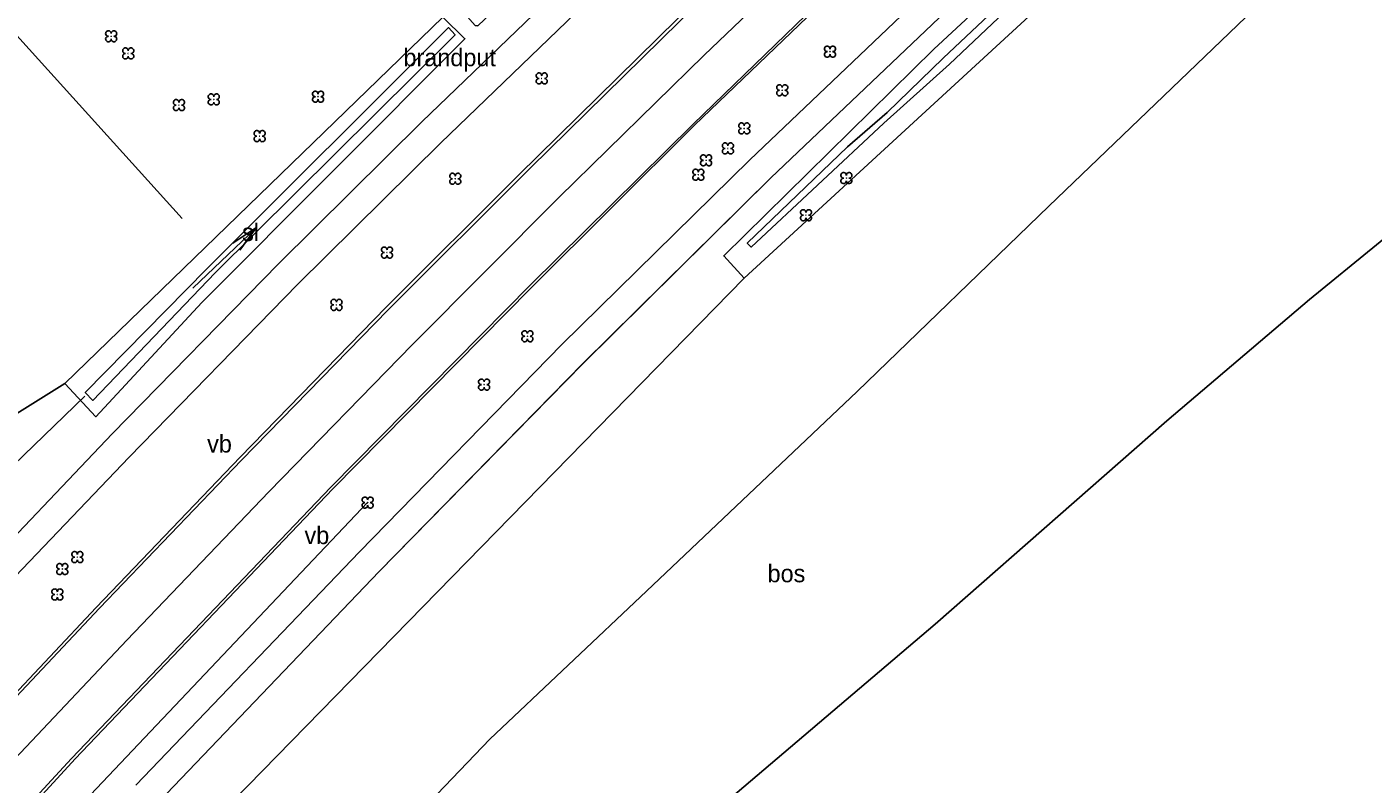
# Model space of a CAD drawing. Extents: x 154825 to 158680, y 370717 to 378075.
# Drawn here: x 157815 to 157891.9, y 372312.7 to 372355.9 of the extents above; entities that cross this region are included whole.
import ezdxf

# ---------------------------------------------------------------- set-up
doc = ezdxf.new("R2010")
doc.units = 0
for name, color, linetype in [('boom', 7, 'Continuous'), ('bos(vs)', 7, 'Continuous'), ('brandput', 7, 'Continuous'), ('breuklijn', 7, 'Continuous'), ('cultuurscheiding', 7, 'Continuous'), ('deelstreep(3-9)', 7, 'Continuous'), ('duiker lijn', 7, 'Continuous'), ('hoogteverschillijn', 7, 'Continuous'), ('insteek sloot', 7, 'Continuous'), ('kantstreep', 7, 'Continuous'), ('maaiveldlijn algemeen - gesloten verharding', 7, 'Continuous'), ('Sloot bodem', 7, 'Continuous'), ('sloot(vs)', 7, 'Continuous'), ('stroomrichting  watergangen', 7, 'Continuous'), ('verkeersb_z kabel', 7, 'Continuous'), ('vlak_Bos', 7, 'Continuous'), ('vlak_Grazige_vegetatie', 7, 'Continuous')]:
    doc.layers.add(name, color=color, linetype=linetype)

msp = doc.modelspace()

# ---------------------------------------------------------------- linework, layer by layer
at = {"layer": 'boom'}
msp.add_lwpolyline([(157785.229, 372275.253), (157802.363, 372294.583), (157815.89, 372309.156), (157834.474, 372328.75)], dxfattribs=at)
for centre in [(157819.827, 372355.371), (157860.884, 372354.493), (157820.799, 372354.389), (157844.419, 372352.963), (157858.153, 372352.289), (157823.698, 372351.441), (157825.688, 372351.766), (157831.643, 372351.921), (157855.984, 372350.11), (157828.305, 372349.669), (157853.807, 372348.287), (157855.049, 372348.966), (157839.478, 372347.237), (157853.362, 372347.466), (157861.818, 372347.275), (157859.514, 372345.157), (157835.582, 372343.026), (157832.696, 372340.039), (157843.601, 372338.246), (157841.129, 372335.486), (157834.474, 372328.75), (157817.894, 372325.638), (157817.034, 372324.956), (157816.752, 372323.504)]:
    msp.add_circle(centre, 0.006, dxfattribs=at)
for centre, start, end in [((157819.669, 372355.529), 357.07502, 272.92498), ((157819.669, 372355.213), 87.07502, 2.92498), ((157819.985, 372355.529), 267.07502, 182.92498), ((157819.985, 372355.213), 177.07502, 92.92498), ((157820.641, 372354.547), 357.07502, 272.92498), ((157820.957, 372354.547), 267.07502, 182.92498), ((157860.726, 372354.651), 357.07502, 272.92498), ((157860.726, 372354.335), 87.07502, 2.92498), ((157861.042, 372354.651), 267.07502, 182.92498), ((157861.042, 372354.335), 177.07502, 92.92498), ((157820.641, 372354.231), 87.07502, 2.92498), ((157820.957, 372354.231), 177.07502, 92.92498), ((157844.26, 372353.122), 357.07502, 272.92498), ((157844.26, 372352.805), 87.07502, 2.92498), ((157844.577, 372353.122), 267.07502, 182.92498), ((157844.577, 372352.805), 177.07502, 92.92498), ((157831.485, 372352.079), 357.07502, 272.92498), ((157831.801, 372352.079), 267.07502, 182.92498), ((157857.995, 372352.447), 357.07502, 272.92498), ((157857.995, 372352.131), 87.07502, 2.92498), ((157858.312, 372352.447), 267.07502, 182.92498), ((157858.312, 372352.131), 177.07502, 92.92498), ((157823.539, 372351.599), 357.07502, 272.92498), ((157823.539, 372351.283), 87.07502, 2.92498), ((157823.856, 372351.599), 267.07502, 182.92498), ((157823.856, 372351.283), 177.07502, 92.92498), ((157825.53, 372351.924), 357.07502, 272.92498), ((157825.53, 372351.607), 87.07502, 2.92498), ((157825.846, 372351.924), 267.07502, 182.92498), ((157825.846, 372351.607), 177.07502, 92.92498), ((157831.485, 372351.763), 87.07502, 2.92498), ((157831.801, 372351.763), 177.07502, 92.92498), ((157828.147, 372349.827), 357.07502, 272.92498), ((157828.463, 372349.827), 267.07502, 182.92498), ((157855.826, 372350.268), 357.07502, 272.92498), ((157855.826, 372349.952), 87.07502, 2.92498), ((157856.142, 372350.268), 267.07502, 182.92498), ((157856.142, 372349.952), 177.07502, 92.92498), ((157828.147, 372349.511), 87.07502, 2.92498), ((157828.463, 372349.511), 177.07502, 92.92498), ((157854.891, 372349.124), 357.07502, 272.92498), ((157855.207, 372349.124), 267.07502, 182.92498), ((157853.648, 372348.446), 357.07502, 272.92498), ((157853.648, 372348.129), 87.07502, 2.92498), ((157853.965, 372348.446), 267.07502, 182.92498), ((157853.965, 372348.129), 177.07502, 92.92498), ((157854.891, 372348.808), 87.07502, 2.92498), ((157855.207, 372348.808), 177.07502, 92.92498), ((157839.32, 372347.395), 357.07502, 272.92498), ((157839.637, 372347.395), 267.07502, 182.92498), ((157853.204, 372347.624), 357.07502, 272.92498), ((157853.52, 372347.624), 267.07502, 182.92498), ((157861.66, 372347.433), 357.07502, 272.92498), ((157861.976, 372347.433), 267.07502, 182.92498), ((157839.32, 372347.079), 87.07502, 2.92498), ((157839.637, 372347.079), 177.07502, 92.92498), ((157853.204, 372347.308), 87.07502, 2.92498), ((157853.52, 372347.308), 177.07502, 92.92498), ((157861.66, 372347.117), 87.07502, 2.92498), ((157861.976, 372347.117), 177.07502, 92.92498), ((157859.356, 372345.315), 357.07502, 272.92498), ((157859.672, 372345.315), 267.07502, 182.92498), ((157859.356, 372344.999), 87.07502, 2.92498), ((157859.672, 372344.999), 177.07502, 92.92498), ((157835.424, 372343.184), 357.07502, 272.92498), ((157835.424, 372342.868), 87.07502, 2.92498), ((157835.74, 372343.184), 267.07502, 182.92498), ((157835.74, 372342.868), 177.07502, 92.92498), ((157832.538, 372340.197), 357.07502, 272.92498), ((157832.538, 372339.881), 87.07502, 2.92498), ((157832.854, 372340.197), 267.07502, 182.92498), ((157832.854, 372339.881), 177.07502, 92.92498), ((157843.442, 372338.404), 357.07502, 272.92498), ((157843.759, 372338.404), 267.07502, 182.92498), ((157843.442, 372338.088), 87.07502, 2.92498), ((157843.759, 372338.088), 177.07502, 92.92498), ((157840.971, 372335.644), 357.07502, 272.92498), ((157840.971, 372335.328), 87.07502, 2.92498), ((157841.287, 372335.644), 267.07502, 182.92498), ((157841.287, 372335.328), 177.07502, 92.92498), ((157834.316, 372328.908), 357.07502, 272.92498), ((157834.632, 372328.908), 267.07502, 182.92498), ((157834.316, 372328.592), 87.07502, 2.92498), ((157834.632, 372328.592), 177.07502, 92.92498), ((157817.736, 372325.796), 357.07502, 272.92498), ((157818.052, 372325.796), 267.07502, 182.92498), ((157816.876, 372325.114), 357.07502, 272.92498), ((157817.192, 372325.114), 267.07502, 182.92498), ((157817.736, 372325.479), 87.07502, 2.92498), ((157818.052, 372325.479), 177.07502, 92.92498), ((157816.876, 372324.797), 87.07502, 2.92498), ((157817.192, 372324.797), 177.07502, 92.92498), ((157816.594, 372323.662), 357.07502, 272.92498), ((157816.91, 372323.662), 267.07502, 182.92498), ((157816.594, 372323.346), 87.07502, 2.92498), ((157816.91, 372323.346), 177.07502, 92.92498)]:
    msp.add_arc(centre, 0.158, start, end, dxfattribs=at)
at = {"layer": 'breuklijn'}
msp.add_lwpolyline([(157830.478, 372415.99), (157827.215, 372419.105), (157820.12, 372410.904), (157810.997, 372400.032), (157803.224, 372390.325), (157808.045, 372384.929), (157800.822, 372372.951), (157810.301, 372359.976), (157823.877, 372344.965)], dxfattribs=at)
at = {"layer": 'cultuurscheiding'}
msp.add_lwpolyline([(157823.469, 372308.313), (157855.979, 372341.57)], dxfattribs=at)
at = {"layer": 'deelstreep(3-9)'}
msp.add_lwpolyline([(157689.404, 372161.358), (157702.431, 372177.915), (157710.42, 372188.062), (157722.954, 372204.038), (157737.515, 372222.549), (157750.689, 372239.213), (157759.309, 372250.214), (157766.671, 372259.372), (157773.989, 372268.31), (157781.585, 372277.422), (157789.169, 372286.323), (157796.869, 372295.059), (157804.684, 372303.707), (157812.707, 372312.429), (157820.73, 372320.905), (157828.822, 372329.361), (157837.045, 372337.782), (157845.417, 372346.181), (157853.693, 372354.287), (157870.46, 372370.319), (157887.629, 372386.494), (157889.895, 372388.631), (157900.572, 372398.728)], dxfattribs=at)
at = {"layer": 'duiker lijn'}
msp.add_lwpolyline([(157818.321, 372334.83), (157813.653, 372330.32)], dxfattribs=at)
at = {"layer": 'hoogteverschillijn'}
msp.add_lwpolyline([(157831.99, 372305.37), (157841.46, 372315.24), (157850.4, 372323.7), (157862.43, 372335.09), (157873.38, 372345.67), (157884.64, 372356.47), (157893.47, 372365.39), (157904.41, 372353.64), (157895.93, 372346.59), (157888.27, 372340.34), (157880.12, 372333.42), (157866.89, 372321.81), (157853.16, 372310.14), (157845.45, 372303.93), (157839.81, 372299.03)], dxfattribs=at)
at = {"layer": 'insteek sloot'}
for points in [[(157866.822, 372354.637), (157878.448, 372365.424), (157888.405, 372374.884), (157888.565, 372374.807), (157889.476, 372373.802)], [(157889.476, 372373.802), (157887.098, 372371.174), (157872.971, 372357.159), (157855.979, 372341.57)], [(157838.765, 372356.466), (157840.027, 372355.231), (157824.998, 372340.169), (157818.956, 372333.653), (157817.188, 372335.548), (157838.765, 372356.466)], [(157855.979, 372341.57), (157854.818, 372342.837), (157866.822, 372354.637)], [(157866.802, 372354.657), (157866.822, 372354.637)]]:
    msp.add_lwpolyline(points, dxfattribs=at)
at = {"layer": 'kantstreep'}
for points in [[(157811.111, 372314.184), (157819.157, 372322.716), (157827.261, 372331.173), (157835.642, 372339.759), (157843.77, 372347.865), (157852.308, 372356.24), (157869.212, 372372.447), (157886.335, 372388.551), (157895.285, 372396.974), (157898.868, 372400.4), (157916.497, 372417.042), (157931.322, 372431.092), (157936.569, 372436.22), (157941.311, 372441.161), (157945.201, 372445.648), (157949.848, 372451.609), (157953.201, 372456.658), (157957.047, 372463.637), (157958.598, 372466.858), (157961.83, 372474.764), (157964.061, 372481.671), (157965.464, 372487.182)], [(157970.398, 372486.243), (157968.709, 372479.754), (157966.289, 372472.471), (157963.29, 372465.058), (157959.466, 372457.49), (157955.035, 372450.451), (157950.313, 372444.14), (157945.186, 372438.217), (157939.876, 372432.703), (157935.678, 372428.648), (157919.64, 372413.425), (157902.017, 372396.846), (157893.16, 372388.445), (157875.346, 372371.688), (157863.622, 372360.568), (157853.075, 372350.356), (157843.786, 372341.186), (157832.374, 372329.624), (157817.567, 372314.15), (157804.623, 372300.144)]]:
    msp.add_lwpolyline(points, dxfattribs=at)
at = {"layer": 'maaiveldlijn algemeen - gesloten verharding'}
for points in [[(157969.528, 372482.059), (157968.914, 372479.75), (157966.464, 372472.237), (157963.549, 372465.005), (157959.742, 372457.314), (157955.419, 372450.237), (157950.592, 372443.724), (157945.351, 372437.768), (157939.893, 372432.184), (157935.925, 372428.357), (157919.648, 372413.083), (157902.188, 372396.752), (157893.251, 372388.192), (157875.558, 372371.65), (157863.738, 372360.45), (157853.149, 372350.287), (157843.801, 372340.99), (157832.486, 372329.545), (157817.765, 372314.124), (157804.798, 372300.006), (157792.666, 372286.529), (157785.234, 372277.847), (157775.117, 372265.778), (157770.047, 372259.541)], [(157821.241, 372312.614), (157834.001, 372325.93), (157845.569, 372337.777), (157856.296, 372348.321), (157871.236, 372362.531), (157885.824, 372376.208), (157886.183, 372376.916), (157889.478, 372379.958), (157889.936, 372380.159), (157901.381, 372390.869), (157901.568, 372391.35), (157905.184, 372394.727), (157905.615, 372394.851), (157918.547, 372407.05), (157931.007, 372419.426), (157944.831, 372433.174), (157953.858, 372442.307), (157957.843, 372446.642), (157962.145, 372451.916), (157965.938, 372457.695), (157969.251, 372463.914), (157971.773, 372469.792), (157974.022, 372476.051), (157975.476, 372481.477)], [(157821.308, 372310.368), (157835.129, 372324.816), (157846.779, 372336.7), (157857.51, 372347.297), (157872.11, 372361.177), (157887.485, 372375.541), (157888.207, 372375.92), (157890.859, 372378.326), (157891.26, 372379.114), (157902.339, 372389.53), (157903.653, 372390.634), (157906.479, 372393.198), (157906.763, 372393.648), (157919.781, 372406.01), (157932.739, 372418.859), (157945.754, 372431.835), (157954.031, 372440.155), (157958.864, 372445.405), (157963.374, 372450.884), (157967.354, 372456.933), (157970.568, 372462.936), (157973.29, 372469.28), (157975.443, 372475.294)], [(157855.754, 372368.925), (157855.546, 372367.777), (157848.359, 372360.878), (157837.572, 372350.485), (157829.391, 372342.374), (157819.891, 372332.669), (157811.612, 372324.004), (157800.76, 372312.348), (157787.627, 372297.759), (157783.654, 372293.196), (157777.152, 372285.576), (157768.129, 372274.731), (157767.503, 372274.354), (157765.074, 372271.325), (157764.735, 372270.675), (157754.762, 372257.975), (157739.689, 372238.751), (157727.37, 372223.081), (157713.504, 372205.39), (157698.661, 372186.511), (157697.836, 372185.913), (157695.078, 372182.412), (157694.835, 372181.629), (157684.356, 372168.233)], [(157770.316, 372267.781), (157774.802, 372273.213), (157779.737, 372279.138), (157787.373, 372288.075), (157795.275, 372297.057), (157802.925, 372305.519), (157811.018, 372314.311), (157818.974, 372322.769), (157827.19, 372331.348), (157835.542, 372339.899), (157843.089, 372347.438), (157852.179, 372356.376), (157860.016, 372363.849), (157864.504, 372368.128)], [(157857.537, 372366.758), (157856.736, 372366.608), (157849.427, 372359.677), (157838.656, 372349.289), (157830.469, 372341.209), (157820.852, 372331.349), (157812.71, 372322.842), (157802.046, 372311.364), (157788.63, 372296.478), (157784.751, 372291.986), (157778.24, 372284.436), (157769.812, 372274.335), (157769.587, 372273.712), (157766.947, 372270.362)]]:
    msp.add_lwpolyline(points, dxfattribs=at)
at = {"layer": 'Sloot bodem'}
for points in [[(157878.856, 372364.335), (157867.714, 372353.775), (157863.966, 372350.416), (157856.374, 372343.339), (157856.16, 372343.554), (157861.875, 372349.058), (157864.149, 372351.015), (157867.337, 372354.114), (157878.724, 372364.852), (157888.562, 372374.264), (157888.873, 372373.837), (157878.856, 372364.335)], [(157825.27, 372342.082), (157839.095, 372355.871), (157839.471, 372355.449), (157825.766, 372341.866), (157818.786, 372334.584), (157818.349, 372335.039), (157825.27, 372342.082)]]:
    msp.add_lwpolyline(points, dxfattribs=at)
at = {"layer": 'stroomrichting  watergangen'}
for p, q in [((157824.496, 372340.986), (157828.101, 372344.44)), ((157828.081, 372344.439), (157826.768, 372343.561)), ((157828.101, 372344.44), (157827.169, 372343.166))]:
    msp.add_line(p, q, dxfattribs=at)
at = {"layer": 'vlak_Bos'}
msp.add_lwpolyline([(157839.81, 372299.03), (157838.16, 372297.88), (157835.913, 372300.045), (157823.469, 372308.313), (157855.979, 372341.57), (157872.971, 372357.159), (157887.098, 372371.174), (157889.475, 372373.802), (157891.84, 372371.41), (157900.57, 372363.99), (157908.04, 372356.46), (157904.41, 372353.64), (157895.93, 372346.59), (157888.27, 372340.34), (157880.12, 372333.42), (157866.89, 372321.81), (157853.16, 372310.14), (157845.45, 372303.93)], close=True, dxfattribs=at)
at = {"layer": 'vlak_Grazige_vegetatie'}
for points in [[(157804.798, 372300.006), (157817.765, 372314.124), (157832.486, 372329.545), (157843.801, 372340.99), (157853.149, 372350.288), (157863.738, 372360.45), (157875.558, 372371.65), (157893.251, 372388.192), (157902.188, 372396.752), (157919.648, 372413.083), (157935.925, 372428.357), (157939.893, 372432.184), (157945.351, 372437.768), (157950.592, 372443.724), (157955.419, 372450.237), (157959.742, 372457.314), (157963.549, 372465.005), (157966.464, 372472.237), (157968.914, 372479.75), (157969.528, 372482.059), (157971.518, 372482.763), (157976.083, 372484.458)], [(157975.476, 372481.477), (157974.022, 372476.051), (157971.773, 372469.792), (157969.251, 372463.914), (157965.938, 372457.695), (157962.145, 372451.916), (157957.843, 372446.642), (157953.858, 372442.307), (157944.831, 372433.174), (157931.007, 372419.426), (157918.547, 372407.051), (157905.615, 372394.851), (157905.184, 372394.727), (157901.568, 372391.35), (157901.381, 372390.869), (157889.936, 372380.159), (157889.478, 372379.958), (157886.183, 372376.916), (157885.824, 372376.208), (157871.236, 372362.531), (157856.297, 372348.321), (157845.569, 372337.777), (157834.001, 372325.93), (157821.241, 372312.614)], [(157821.308, 372310.368), (157835.129, 372324.816), (157846.779, 372336.701), (157857.51, 372347.297), (157872.11, 372361.177), (157887.486, 372375.541), (157888.207, 372375.92), (157890.859, 372378.326), (157891.26, 372379.113), (157902.339, 372389.53), (157903.653, 372390.634), (157906.479, 372393.198), (157906.763, 372393.648), (157919.781, 372406.01), (157932.739, 372418.859), (157945.754, 372431.835), (157954.031, 372440.155), (157958.864, 372445.405), (157963.374, 372450.884), (157967.354, 372456.933), (157970.568, 372462.936), (157973.29, 372469.28), (157975.443, 372475.294)], [(157893.122, 372377.05), (157889.475, 372373.802), (157888.565, 372374.807), (157888.405, 372374.884), (157878.448, 372365.424), (157866.822, 372354.637), (157854.818, 372342.837), (157855.979, 372341.57), (157823.469, 372308.313)], [(157813.83, 372333.455), (157817.188, 372335.548), (157818.956, 372333.653), (157824.998, 372340.169), (157840.027, 372355.231), (157838.765, 372356.466), (157839.58, 372357.156), (157840.625, 372355.985), (157840.76, 372355.968), (157846.709, 372361.626), (157845.522, 372362.935), (157848.171, 372365.296), (157849.3, 372364.076), (157854.419, 372368.745), (157853.322, 372369.939), (157852.901, 372371.703), (157855.754, 372368.925), (157855.546, 372367.777), (157848.359, 372360.878), (157837.572, 372350.485), (157829.391, 372342.374), (157819.891, 372332.669), (157811.612, 372324.004)], [(157812.71, 372322.842), (157820.852, 372331.349), (157830.469, 372341.209), (157838.656, 372349.289), (157849.427, 372359.677), (157856.736, 372366.608), (157857.537, 372366.758), (157859.741, 372364.185), (157860.016, 372363.849), (157852.179, 372356.376), (157843.089, 372347.438), (157835.542, 372339.899), (157827.19, 372331.348), (157818.974, 372322.769), (157811.018, 372314.311)]]:
    msp.add_lwpolyline(points, dxfattribs=at)
for points in [[(157888.565, 372374.807), (157889.475, 372373.802), (157887.098, 372371.174), (157872.971, 372357.159), (157855.979, 372341.57), (157854.818, 372342.837), (157866.822, 372354.637), (157878.448, 372365.424), (157888.405, 372374.884)], [(157856.16, 372343.554), (157856.374, 372343.339), (157863.966, 372350.416), (157867.714, 372353.775), (157878.856, 372364.335), (157888.873, 372373.837), (157888.562, 372374.264), (157878.724, 372364.852), (157867.337, 372354.114), (157864.149, 372351.015), (157861.875, 372349.058)], [(157838.765, 372356.466), (157840.027, 372355.231), (157824.998, 372340.169), (157818.956, 372333.653), (157817.188, 372335.548)], [(157818.349, 372335.039), (157818.786, 372334.584), (157825.766, 372341.866), (157839.471, 372355.448), (157839.095, 372355.871), (157825.271, 372342.082)]]:
    msp.add_lwpolyline(points, close=True, dxfattribs=at)

# ---------------------------------------------------------------- texts
at = {"layer": 'bos(vs)'}
msp.add_text('bos', height=1, dxfattribs=at).set_placement((157857.318, 372324.202))
at = {"layer": 'brandput'}
msp.add_text('brandput', height=1, dxfattribs=at).set_placement((157836.522, 372353.661))
at = {"layer": 'sloot(vs)'}
msp.add_text('sl', height=1, dxfattribs=at).set_placement((157827.305, 372343.68))
at = {"layer": 'verkeersb_z kabel'}
for p in [(157825.309, 372331.607), (157830.871, 372326.381)]:
    msp.add_text('vb', height=1, dxfattribs=at).set_placement(p)

doc.saveas('drawing.dxf')
